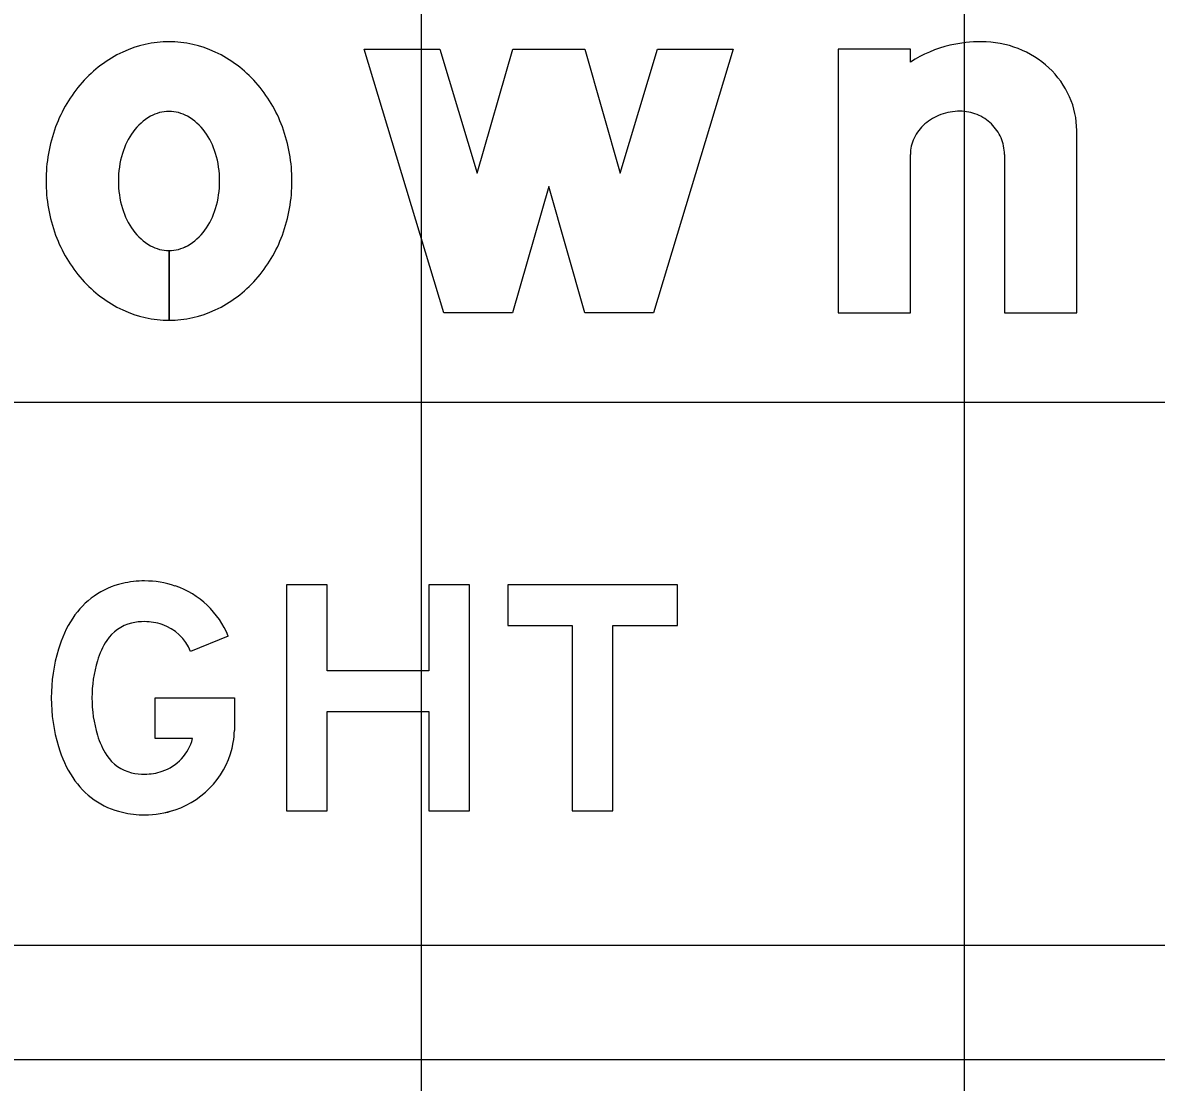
# Model space of a CAD drawing. Extents: x 1797809 to 2198143, y 249608 to 1237864.
# Drawn here: x 2195718.319 to 2195722.495, y 1237196.601 to 1237200.504 of the extents above; entities that cross this region are included whole.
import ezdxf

# ---------------------------------------------------------------- set-up
doc = ezdxf.new("R2010")
doc.units = 0
for name, color, linetype in [('GSBWFILL', 7, 'Continuous'), ('GSCOLORFILL', 7, 'Continuous'), ('GSOUTLINE', 7, 'Continuous'), ('GSSHT', 7, 'Continuous')]:
    doc.layers.add(name, color=color, linetype=linetype)

msp = doc.modelspace()

# ---------------------------------------------------------------- linework, layer by layer
at = {"layer": 'GSBWFILL'}
for p, q in [((2195721.935, 1237200.0191), (2195721.935, 1237199.4349)), ((2195718.8581, 1237199.6647), (2195718.8581, 1237199.4082)), ((2195718.8582, 1237199.4082), (2195718.8582, 1237199.6647))]:
    msp.add_line(p, q, dxfattribs=at)
for points in [[(2195720.936, 1237200.4072), (2195720.643, 1237199.4349), (2195720.3899, 1237199.4349), (2195720.2567, 1237199.9011), (2195720.1235, 1237199.4349), (2195719.8704, 1237199.4349), (2195719.5774, 1237200.4072), (2195719.8556, 1237200.4072), (2195719.9935, 1237199.9497), (2195720.1243, 1237200.4072), (2195720.3891, 1237200.4072), (2195720.5199, 1237199.9497), (2195720.6578, 1237200.4072)], [(2195719.8148, 1237198.1168), (2195719.4402, 1237198.1168), (2195719.4402, 1237198.4332), (2195719.2904, 1237198.4332), (2195719.2904, 1237197.6007), (2195719.4402, 1237197.6007), (2195719.4402, 1237197.967), (2195719.8148, 1237197.967), (2195719.8148, 1237197.6007), (2195719.9647, 1237197.6007), (2195719.9647, 1237198.4332), (2195719.8148, 1237198.4332)], [(2195720.1062, 1237198.2833), (2195720.3435, 1237198.2833), (2195720.3435, 1237197.6007), (2195720.4933, 1237197.6007), (2195720.4933, 1237198.2833), (2195720.7306, 1237198.2833), (2195720.7306, 1237198.4332), (2195720.1062, 1237198.4332)]]:
    msp.add_lwpolyline(points, close=True, dxfattribs=at)
for points in [[(2195721.5887, 1237200.3591), (2195721.5887, 1237200.4072), (2195721.3223, 1237200.4072), (2195721.3223, 1237199.4349), (2195721.5887, 1237199.4349), (2195721.5887, 1237200.0191)], [(2195721.935, 1237199.4349), (2195722.2014, 1237199.4349), (2195722.2014, 1237200.1068)], [(2195719.0765, 1237198.2444), (2195718.9376, 1237198.1882)], [(2195718.9447, 1237197.8671), (2195718.8073, 1237197.8671), (2195718.8073, 1237198.0169), (2195719.0989, 1237198.0169), (2195719.0989, 1237197.8971)]]:
    msp.add_lwpolyline(points, dxfattribs=at)
for centre, major_axis, ratio, start_param, end_param in [((2195718.8581, 1237200.0325), (0, 0.4014), 0.999994, 0, 0.438571), ((2195718.8581, 1237200.0325), (0, 0.4014), 0.999994, 5.844614, 6.283185), ((2195721.8464, 1237199.9546), (0, 0.4797), 0.999997, 0.235088, 0.567132), ((2195721.8509, 1237199.9011), (0, 0.5328), 0.999997, 0, 0.219986), ((2195721.8509, 1237200.0589), (0, 0.375), 0.999997, 5.914285, 6.283185), ((2195721.86, 1237200.0822), (0, 0.35), 0.999997, 5.532258, 5.914285), ((2195718.8834, 1237199.9785), (0, 0.461), 0.999994, 0.438571, 0.847388), ((2195718.8328, 1237199.9785), (0, 0.461), 0.999994, 5.435798, 5.844614), ((2195721.8739, 1237200.0972), (0, 0.3295), 0.999997, 5.130076, 5.532258), ((2195718.9229, 1237199.9437), (0, 0.5136), 0.999994, 0.847388, 1.220117), ((2195718.7933, 1237199.9437), (0, 0.5136), 0.999994, 5.063069, 5.435798), ((2195721.8956, 1237200.1068), (0, 0.3059), 0.999997, 4.712389, 5.130076), ((2195718.8906, 1237199.9828), (0, 0.2033), 0.999994, 0.517724, 0.942), ((2195718.8581, 1237200.0399), (0, 0.1375), 0.999994, 0, 0.517724), ((2195718.8581, 1237200.0399), (0, 0.1375), 0.999994, 5.765461, 6.283185), ((2195718.8256, 1237199.9828), (0, 0.2033), 0.999994, 5.341185, 5.765461), ((2195721.7625, 1237199.9931), (0, 0.1833), 0.999997, 0.345704, 0.715718), ((2195721.7714, 1237199.9683), (0, 0.2097), 0.999997, 0, 0.345704), ((2195721.7714, 1237200.0097), (0, 0.1683), 0.999997, 5.900624, 6.283185), ((2195721.7733, 1237200.0143), (0, 0.1634), 0.999997, 5.51227, 5.900624), ((2195718.9847, 1237199.9211), (0, 0.5795), 0.999994, 1.220117, 1.570796), ((2195718.7315, 1237199.9211), (0, 0.5795), 0.999994, 4.712389, 5.063069), ((2195721.7487, 1237200.0089), (0, 0.1623), 0.999997, 0.715718, 1.126231), ((2195721.7761, 1237200.0172), (0, 0.1593), 0.999997, 5.115435, 5.51227), ((2195718.942, 1237199.9455), (0, 0.2668), 0.999994, 0.942, 1.278197), ((2195718.7742, 1237199.9455), (0, 0.2668), 0.999994, 5.004989, 5.341185), ((2195721.7275, 1237200.0191), (0, 0.1388), 0.999997, 1.126231, 1.570796), ((2195721.7805, 1237200.0191), (0, 0.1545), 0.999997, 4.712389, 5.115435), ((2195719.023, 1237199.9211), (0, 0.3514), 0.999994, 1.278197, 1.570796), ((2195718.6932, 1237199.9211), (0, 0.3514), 0.999994, 4.712389, 5.004989), ((2195718.9847, 1237199.9211), (0, 0.5795), 0.999994, 1.570796, 1.921476), ((2195719.023, 1237199.9211), (0, 0.3514), 0.999994, 1.570796, 1.863396), ((2195718.6932, 1237199.9211), (0, 0.3514), 0.999994, 4.419789, 4.712389), ((2195718.7315, 1237199.9211), (0, 0.5795), 0.999994, 4.361709, 4.712389), ((2195718.942, 1237199.8967), (0, 0.2668), 0.999994, 1.863396, 2.199593), ((2195718.7742, 1237199.8967), (0, 0.2668), 0.999994, 4.083593, 4.419789), ((2195718.8906, 1237199.8593), (0, 0.2033), 0.999994, 2.199593, 2.623869), ((2195718.8256, 1237199.8593), (0, 0.2033), 0.999994, 3.659317, 4.083593), ((2195718.9229, 1237199.8984), (0, 0.5136), 0.999994, 1.921476, 2.294205), ((2195718.7933, 1237199.8984), (0, 0.5136), 0.999994, 3.98898, 4.361709), ((2195718.8581, 1237199.8022), (0, 0.1375), 0.999994, 2.623869, 3.141593), ((2195718.8581, 1237199.8022), (0, 0.1375), 0.999994, 3.142077, 3.659317), ((2195718.8834, 1237199.8636), (0, 0.461), 0.999994, 2.294205, 2.703022), ((2195718.8328, 1237199.8636), (0, 0.461), 0.999994, 3.580164, 3.98898), ((2195718.8581, 1237199.8097), (0, 0.4014), 0.999994, 2.703022, 3.141593), ((2195718.8581, 1237199.8097), (0, 0.4014), 0.999994, 3.141759, 3.580164), ((2195718.7684, 1237198.0865), (0, 0.3613), 0.999994, 0, 0.229188), ((2195718.7684, 1237198.0981), (0, 0.3497), 0.999994, 5.955089, 6.283185), ((2195718.7544, 1237198.1464), (0, 0.2998), 0.999994, 0.229188, 0.990896), ((2195718.7769, 1237198.1232), (0, 0.3232), 0.999994, 5.097002, 5.955089), ((2195718.8667, 1237198.0728), (0, 0.434), 0.999994, 0.990896, 1.282161), ((2195718.7544, 1237198.1464), (0, 0.1499), 0.999994, 0.229188, 0.990896), ((2195718.7684, 1237198.0865), (0, 0.2115), 0.999994, 6.283185, 6.512373), ((2195718.7684, 1237198.0981), (0, 0.1998), 0.999994, 5.955089, 6.283185), ((2195718.7769, 1237198.1232), (0, 0.1734), 0.999994, 5.097002, 5.955089), ((2195719.0548, 1237198.0169), (0, 0.6303), 0.999994, 1.282161, 1.570796), ((2195718.8667, 1237198.0728), (0, 0.2842), 0.999994, 0.990896, 1.282161), ((2195719.0548, 1237198.0169), (0, 0.4804), 0.999994, 1.282161, 1.570796), ((2195719.0548, 1237198.0169), (0, 0.6303), 0.999994, 1.570796, 1.859431), ((2195719.0548, 1237198.0169), (0, 0.4804), 0.999994, 1.570796, 1.859431), ((2195718.8667, 1237197.9611), (0, 0.2842), 0.999994, 1.859431, 2.150696), ((2195718.7769, 1237197.9107), (0, 0.1734), 0.999994, 3.469689, 4.457885), ((2195718.8516, 1237197.8971), (0, 0.2472), 0.999994, 4.532209, 4.712389), ((2195718.8667, 1237197.9611), (0, 0.434), 0.999994, 1.859431, 2.150696), ((2195718.7769, 1237197.9107), (0, 0.3232), 0.999994, 3.469689, 4.532209), ((2195718.7544, 1237197.8875), (0, 0.1499), 0.999994, 2.150696, 2.912405), ((2195718.7684, 1237197.9474), (0, 0.2115), 0.999994, 2.912405, 3.141593), ((2195718.7684, 1237197.9358), (0, 0.1998), 0.999994, 3.141593, 3.469689), ((2195718.7544, 1237197.8875), (0, 0.2998), 0.999994, 2.150696, 2.912405), ((2195718.7684, 1237197.9474), (0, 0.3613), 0.999994, 2.912405, 3.141593), ((2195718.7684, 1237197.9358), (0, 0.3497), 0.999994, 3.141593, 3.469689)]:
    msp.add_ellipse(centre, major_axis=major_axis, ratio=ratio, start_param=start_param, end_param=end_param, dxfattribs=at)
at = {"layer": 'GSCOLORFILL'}
for p, q in [((2195721.935, 1237200.0191), (2195721.935, 1237199.4349)), ((2195718.8581, 1237199.6647), (2195718.8581, 1237199.4082)), ((2195718.8582, 1237199.4082), (2195718.8582, 1237199.6647)), ((2195722.7792, 1237196.6841), (2195711.2923, 1237196.6841))]:
    msp.add_line(p, q, dxfattribs=at)
for points in [[(2195720.936, 1237200.4072), (2195720.643, 1237199.4349), (2195720.3899, 1237199.4349), (2195720.2567, 1237199.9011), (2195720.1235, 1237199.4349), (2195719.8704, 1237199.4349), (2195719.5774, 1237200.4072), (2195719.8556, 1237200.4072), (2195719.9935, 1237199.9497), (2195720.1243, 1237200.4072), (2195720.3891, 1237200.4072), (2195720.5199, 1237199.9497), (2195720.6578, 1237200.4072)], [(2195719.8148, 1237198.1168), (2195719.4402, 1237198.1168), (2195719.4402, 1237198.4332), (2195719.2904, 1237198.4332), (2195719.2904, 1237197.6007), (2195719.4402, 1237197.6007), (2195719.4402, 1237197.967), (2195719.8148, 1237197.967), (2195719.8148, 1237197.6007), (2195719.9647, 1237197.6007), (2195719.9647, 1237198.4332), (2195719.8148, 1237198.4332)], [(2195720.1062, 1237198.2833), (2195720.3435, 1237198.2833), (2195720.3435, 1237197.6007), (2195720.4933, 1237197.6007), (2195720.4933, 1237198.2833), (2195720.7306, 1237198.2833), (2195720.7306, 1237198.4332), (2195720.1062, 1237198.4332)]]:
    msp.add_lwpolyline(points, close=True, dxfattribs=at)
for points in [[(2195721.5887, 1237200.3591), (2195721.5887, 1237200.4072), (2195721.3223, 1237200.4072), (2195721.3223, 1237199.4349), (2195721.5887, 1237199.4349), (2195721.5887, 1237200.0191)], [(2195721.935, 1237199.4349), (2195722.2014, 1237199.4349), (2195722.2014, 1237200.1068)], [(2195719.0765, 1237198.2444), (2195718.9376, 1237198.1882)], [(2195718.9447, 1237197.8671), (2195718.8073, 1237197.8671), (2195718.8073, 1237198.0169), (2195719.0989, 1237198.0169), (2195719.0989, 1237197.8971)]]:
    msp.add_lwpolyline(points, dxfattribs=at)
for centre, major_axis, ratio, start_param, end_param in [((2195718.8581, 1237200.0325), (0, 0.4014), 0.999994, 0, 0.438571), ((2195718.8581, 1237200.0325), (0, 0.4014), 0.999994, 5.844614, 6.283185), ((2195721.8464, 1237199.9546), (0, 0.4797), 0.999997, 0.235088, 0.567132), ((2195721.8509, 1237199.9011), (0, 0.5328), 0.999997, 0, 0.219986), ((2195721.8509, 1237200.0589), (0, 0.375), 0.999997, 5.914285, 6.283185), ((2195721.86, 1237200.0822), (0, 0.35), 0.999997, 5.532258, 5.914285), ((2195718.8834, 1237199.9785), (0, 0.461), 0.999994, 0.438571, 0.847388), ((2195718.8328, 1237199.9785), (0, 0.461), 0.999994, 5.435798, 5.844614), ((2195721.8739, 1237200.0972), (0, 0.3295), 0.999997, 5.130076, 5.532258), ((2195718.9229, 1237199.9437), (0, 0.5136), 0.999994, 0.847388, 1.220117), ((2195718.7933, 1237199.9437), (0, 0.5136), 0.999994, 5.063069, 5.435798), ((2195721.8956, 1237200.1068), (0, 0.3059), 0.999997, 4.712389, 5.130076), ((2195718.8906, 1237199.9828), (0, 0.2033), 0.999994, 0.517724, 0.942), ((2195718.8581, 1237200.0399), (0, 0.1375), 0.999994, 0, 0.517724), ((2195718.8581, 1237200.0399), (0, 0.1375), 0.999994, 5.765461, 6.283185), ((2195718.8256, 1237199.9828), (0, 0.2033), 0.999994, 5.341185, 5.765461), ((2195721.7625, 1237199.9931), (0, 0.1833), 0.999997, 0.345704, 0.715718), ((2195721.7714, 1237199.9683), (0, 0.2097), 0.999997, 0, 0.345704), ((2195721.7714, 1237200.0097), (0, 0.1683), 0.999997, 5.900624, 6.283185), ((2195721.7733, 1237200.0143), (0, 0.1634), 0.999997, 5.51227, 5.900624), ((2195718.9847, 1237199.9211), (0, 0.5795), 0.999994, 1.220117, 1.570796), ((2195718.7315, 1237199.9211), (0, 0.5795), 0.999994, 4.712389, 5.063069), ((2195721.7487, 1237200.0089), (0, 0.1623), 0.999997, 0.715718, 1.126231), ((2195721.7761, 1237200.0172), (0, 0.1593), 0.999997, 5.115435, 5.51227), ((2195718.942, 1237199.9455), (0, 0.2668), 0.999994, 0.942, 1.278197), ((2195718.7742, 1237199.9455), (0, 0.2668), 0.999994, 5.004989, 5.341185), ((2195721.7275, 1237200.0191), (0, 0.1388), 0.999997, 1.126231, 1.570796), ((2195721.7805, 1237200.0191), (0, 0.1545), 0.999997, 4.712389, 5.115435), ((2195719.023, 1237199.9211), (0, 0.3514), 0.999994, 1.278197, 1.570796), ((2195718.6932, 1237199.9211), (0, 0.3514), 0.999994, 4.712389, 5.004989), ((2195718.9847, 1237199.9211), (0, 0.5795), 0.999994, 1.570796, 1.921476), ((2195719.023, 1237199.9211), (0, 0.3514), 0.999994, 1.570796, 1.863396), ((2195718.6932, 1237199.9211), (0, 0.3514), 0.999994, 4.419789, 4.712389), ((2195718.7315, 1237199.9211), (0, 0.5795), 0.999994, 4.361709, 4.712389), ((2195718.942, 1237199.8967), (0, 0.2668), 0.999994, 1.863396, 2.199593), ((2195718.7742, 1237199.8967), (0, 0.2668), 0.999994, 4.083593, 4.419789), ((2195718.8906, 1237199.8593), (0, 0.2033), 0.999994, 2.199593, 2.623869), ((2195718.8256, 1237199.8593), (0, 0.2033), 0.999994, 3.659317, 4.083593), ((2195718.9229, 1237199.8984), (0, 0.5136), 0.999994, 1.921476, 2.294205), ((2195718.7933, 1237199.8984), (0, 0.5136), 0.999994, 3.98898, 4.361709), ((2195718.8581, 1237199.8022), (0, 0.1375), 0.999994, 2.623869, 3.141593), ((2195718.8581, 1237199.8022), (0, 0.1375), 0.999994, 3.142077, 3.659317), ((2195718.8834, 1237199.8636), (0, 0.461), 0.999994, 2.294205, 2.703022), ((2195718.8328, 1237199.8636), (0, 0.461), 0.999994, 3.580164, 3.98898), ((2195718.8581, 1237199.8097), (0, 0.4014), 0.999994, 2.703022, 3.141593), ((2195718.8581, 1237199.8097), (0, 0.4014), 0.999994, 3.141759, 3.580164), ((2195718.7684, 1237198.0865), (0, 0.3613), 0.999994, 0, 0.229188), ((2195718.7684, 1237198.0981), (0, 0.3497), 0.999994, 5.955089, 6.283185), ((2195718.7544, 1237198.1464), (0, 0.2998), 0.999994, 0.229188, 0.990896), ((2195718.7769, 1237198.1232), (0, 0.3232), 0.999994, 5.097002, 5.955089), ((2195718.8667, 1237198.0728), (0, 0.434), 0.999994, 0.990896, 1.282161), ((2195718.7544, 1237198.1464), (0, 0.1499), 0.999994, 0.229188, 0.990896), ((2195718.7684, 1237198.0865), (0, 0.2115), 0.999994, 6.283185, 6.512373), ((2195718.7684, 1237198.0981), (0, 0.1998), 0.999994, 5.955089, 6.283185), ((2195718.7769, 1237198.1232), (0, 0.1734), 0.999994, 5.097002, 5.955089), ((2195719.0548, 1237198.0169), (0, 0.6303), 0.999994, 1.282161, 1.570796), ((2195718.8667, 1237198.0728), (0, 0.2842), 0.999994, 0.990896, 1.282161), ((2195719.0548, 1237198.0169), (0, 0.4804), 0.999994, 1.282161, 1.570796), ((2195719.0548, 1237198.0169), (0, 0.6303), 0.999994, 1.570796, 1.859431), ((2195719.0548, 1237198.0169), (0, 0.4804), 0.999994, 1.570796, 1.859431), ((2195718.8667, 1237197.9611), (0, 0.2842), 0.999994, 1.859431, 2.150696), ((2195718.7769, 1237197.9107), (0, 0.1734), 0.999994, 3.469689, 4.457885), ((2195718.8516, 1237197.8971), (0, 0.2472), 0.999994, 4.532209, 4.712389), ((2195718.8667, 1237197.9611), (0, 0.434), 0.999994, 1.859431, 2.150696), ((2195718.7769, 1237197.9107), (0, 0.3232), 0.999994, 3.469689, 4.532209), ((2195718.7544, 1237197.8875), (0, 0.1499), 0.999994, 2.150696, 2.912405), ((2195718.7684, 1237197.9474), (0, 0.2115), 0.999994, 2.912405, 3.141593), ((2195718.7684, 1237197.9358), (0, 0.1998), 0.999994, 3.141593, 3.469689), ((2195718.7544, 1237197.8875), (0, 0.2998), 0.999994, 2.150696, 2.912405), ((2195718.7684, 1237197.9474), (0, 0.3613), 0.999994, 2.912405, 3.141593), ((2195718.7684, 1237197.9358), (0, 0.3496), 0.999994, 3.141593, 3.469689)]:
    msp.add_ellipse(centre, major_axis=major_axis, ratio=ratio, start_param=start_param, end_param=end_param, dxfattribs=at)
at = {"layer": 'GSOUTLINE'}
msp.add_line((2195721.935, 1237200.0191), (2195721.935, 1237199.4349), dxfattribs=at)
for points in [[(2195720.936, 1237200.4072), (2195720.643, 1237199.4349), (2195720.3899, 1237199.4349), (2195720.2567, 1237199.9011), (2195720.1235, 1237199.4349), (2195719.8704, 1237199.4349), (2195719.5774, 1237200.4072), (2195719.8556, 1237200.4072), (2195719.9935, 1237199.9497), (2195720.1243, 1237200.4072), (2195720.3891, 1237200.4072), (2195720.5199, 1237199.9497), (2195720.6578, 1237200.4072)], [(2195719.8148, 1237198.1168), (2195719.4402, 1237198.1168), (2195719.4402, 1237198.4332), (2195719.2904, 1237198.4332), (2195719.2904, 1237197.6007), (2195719.4402, 1237197.6007), (2195719.4402, 1237197.967), (2195719.8148, 1237197.967), (2195719.8148, 1237197.6007), (2195719.9647, 1237197.6007), (2195719.9647, 1237198.4332), (2195719.8148, 1237198.4332)], [(2195720.1062, 1237198.2833), (2195720.3435, 1237198.2833), (2195720.3435, 1237197.6007), (2195720.4933, 1237197.6007), (2195720.4933, 1237198.2833), (2195720.7306, 1237198.2833), (2195720.7306, 1237198.4332), (2195720.1062, 1237198.4332)]]:
    msp.add_lwpolyline(points, close=True, dxfattribs=at)
for points in [[(2195721.5887, 1237200.3591), (2195721.5887, 1237200.4072), (2195721.3223, 1237200.4072), (2195721.3223, 1237199.4349), (2195721.5887, 1237199.4349), (2195721.5887, 1237200.0191)], [(2195721.935, 1237199.4349), (2195722.2014, 1237199.4349), (2195722.2014, 1237200.1068)], [(2195719.0765, 1237198.2444), (2195718.9376, 1237198.1882)], [(2195718.9447, 1237197.8671), (2195718.8073, 1237197.8671), (2195718.8073, 1237198.0169), (2195719.0989, 1237198.0169), (2195719.0989, 1237197.8971)]]:
    msp.add_lwpolyline(points, dxfattribs=at)
for centre, major_axis, ratio, start_param, end_param in [((2195718.8581, 1237200.0325), (0, 0.4014), 0.999994, 0, 0.438571), ((2195718.8581, 1237200.0325), (0, 0.4014), 0.999994, 5.844614, 6.283185), ((2195721.8464, 1237199.9546), (0, 0.4797), 0.999997, 0.235088, 0.567132), ((2195721.8509, 1237199.9011), (0, 0.5328), 0.999997, 0, 0.219986), ((2195721.8509, 1237200.0589), (0, 0.375), 0.999997, 5.914285, 6.283185), ((2195721.86, 1237200.0822), (0, 0.35), 0.999997, 5.532258, 5.914285), ((2195718.8834, 1237199.9785), (0, 0.461), 0.999994, 0.438571, 0.847388), ((2195718.8328, 1237199.9785), (0, 0.461), 0.999994, 5.435798, 5.844614), ((2195721.8739, 1237200.0972), (0, 0.3295), 0.999997, 5.130076, 5.532258), ((2195718.9229, 1237199.9437), (0, 0.5136), 0.999994, 0.847388, 1.220117), ((2195718.7933, 1237199.9437), (0, 0.5136), 0.999994, 5.063069, 5.435798), ((2195721.8956, 1237200.1068), (0, 0.3059), 0.999997, 4.712389, 5.130076), ((2195718.8906, 1237199.9828), (0, 0.2033), 0.999994, 0.517724, 0.942), ((2195718.8581, 1237200.0399), (0, 0.1375), 0.999994, 0, 0.517724), ((2195718.8581, 1237200.0399), (0, 0.1375), 0.999994, 5.765461, 6.283185), ((2195718.8256, 1237199.9828), (0, 0.2033), 0.999994, 5.341185, 5.765461), ((2195721.7625, 1237199.9931), (0, 0.1833), 0.999997, 0.345704, 0.715718), ((2195721.7714, 1237199.9683), (0, 0.2097), 0.999997, 0, 0.345704), ((2195721.7714, 1237200.0097), (0, 0.1683), 0.999997, 5.900624, 6.283185), ((2195721.7733, 1237200.0143), (0, 0.1634), 0.999997, 5.51227, 5.900624), ((2195718.9847, 1237199.9211), (0, 0.5795), 0.999994, 1.220117, 1.570796), ((2195718.7315, 1237199.9211), (0, 0.5795), 0.999994, 4.712389, 5.063069), ((2195721.7487, 1237200.0089), (0, 0.1623), 0.999997, 0.715718, 1.126231), ((2195721.7761, 1237200.0172), (0, 0.1593), 0.999997, 5.115435, 5.51227), ((2195718.942, 1237199.9455), (0, 0.2668), 0.999994, 0.942, 1.278197), ((2195718.7742, 1237199.9455), (0, 0.2668), 0.999994, 5.004989, 5.341185), ((2195721.7275, 1237200.0191), (0, 0.1388), 0.999997, 1.126231, 1.570796), ((2195721.7805, 1237200.0191), (0, 0.1545), 0.999997, 4.712389, 5.115435), ((2195719.023, 1237199.9211), (0, 0.3514), 0.999994, 1.278197, 1.570796), ((2195718.6932, 1237199.9211), (0, 0.3514), 0.999994, 4.712389, 5.004989), ((2195718.9847, 1237199.9211), (0, 0.5795), 0.999994, 1.570796, 1.921476), ((2195719.023, 1237199.9211), (0, 0.3514), 0.999994, 1.570796, 1.863396), ((2195718.6932, 1237199.9211), (0, 0.3514), 0.999994, 4.419789, 4.712389), ((2195718.7315, 1237199.9211), (0, 0.5795), 0.999994, 4.361709, 4.712389), ((2195718.942, 1237199.8967), (0, 0.2668), 0.999994, 1.863396, 2.199593), ((2195718.7742, 1237199.8967), (0, 0.2668), 0.999994, 4.083593, 4.419789), ((2195718.8906, 1237199.8593), (0, 0.2033), 0.999994, 2.199593, 2.623869), ((2195718.8256, 1237199.8593), (0, 0.2033), 0.999994, 3.659317, 4.083593), ((2195718.9229, 1237199.8984), (0, 0.5136), 0.999994, 1.921476, 2.294205), ((2195718.7933, 1237199.8984), (0, 0.5136), 0.999994, 3.98898, 4.361709), ((2195718.8581, 1237199.8022), (0, 0.1375), 0.999994, 2.623869, 3.141593), ((2195718.8581, 1237199.8022), (0, 0.1375), 0.999994, 3.141593, 3.659317), ((2195718.8834, 1237199.8636), (0, 0.461), 0.999994, 2.294205, 2.703022), ((2195718.8328, 1237199.8636), (0, 0.461), 0.999994, 3.580164, 3.98898), ((2195718.8581, 1237199.8097), (0, 0.4014), 0.999994, 2.703022, 3.141593), ((2195718.8581, 1237199.8097), (0, 0.4014), 0.999994, 3.141593, 3.580164), ((2195718.7684, 1237198.0865), (0, 0.3613), 0.999994, 0, 0.229188), ((2195718.7684, 1237198.0981), (0, 0.3497), 0.999994, 5.955089, 6.283185), ((2195718.7544, 1237198.1464), (0, 0.2998), 0.999994, 0.229188, 0.990896), ((2195718.7769, 1237198.1232), (0, 0.3232), 0.999994, 5.097002, 5.955089), ((2195718.8667, 1237198.0728), (0, 0.434), 0.999994, 0.990896, 1.282161), ((2195718.7544, 1237198.1464), (0, 0.1499), 0.999994, 0.229188, 0.990896), ((2195718.7684, 1237198.0865), (0, 0.2115), 0.999994, 6.283185, 6.512373), ((2195718.7684, 1237198.0981), (0, 0.1998), 0.999994, 5.955089, 6.283185), ((2195718.7769, 1237198.1232), (0, 0.1734), 0.999994, 5.097002, 5.955089), ((2195719.0548, 1237198.0169), (0, 0.6303), 0.999994, 1.282161, 1.570796), ((2195718.8667, 1237198.0728), (0, 0.2842), 0.999994, 0.990896, 1.282161), ((2195719.0548, 1237198.0169), (0, 0.4804), 0.999994, 1.282161, 1.570796), ((2195719.0548, 1237198.0169), (0, 0.6303), 0.999994, 1.570796, 1.859431), ((2195719.0548, 1237198.0169), (0, 0.4804), 0.999994, 1.570796, 1.859431), ((2195718.8667, 1237197.9611), (0, 0.2842), 0.999994, 1.859431, 2.150696), ((2195718.7769, 1237197.9107), (0, 0.1734), 0.999994, 3.469689, 4.457885), ((2195718.8516, 1237197.8971), (0, 0.2472), 0.999994, 4.532209, 4.712389), ((2195718.8667, 1237197.9611), (0, 0.434), 0.999994, 1.859431, 2.150696), ((2195718.7769, 1237197.9107), (0, 0.3232), 0.999994, 3.469689, 4.532209), ((2195718.7544, 1237197.8875), (0, 0.1499), 0.999994, 2.150696, 2.912405), ((2195718.7684, 1237197.9474), (0, 0.2115), 0.999994, 2.912405, 3.141593), ((2195718.7684, 1237197.9358), (0, 0.1998), 0.999994, 3.141593, 3.469689), ((2195718.7544, 1237197.8875), (0, 0.2998), 0.999994, 2.150696, 2.912405), ((2195718.7684, 1237197.9474), (0, 0.3613), 0.999994, 2.912405, 3.141593), ((2195718.7684, 1237197.9358), (0, 0.3497), 0.999994, 3.141593, 3.469689)]:
    msp.add_ellipse(centre, major_axis=major_axis, ratio=ratio, start_param=start_param, end_param=end_param, dxfattribs=at)
at = {"layer": 'GSSHT'}
for p, q in [((2195719.7875, 1237163.1062), (2195719.7875, 1237223.1062)), ((2195721.7875, 1237163.1062), (2195721.7875, 1237223.1062)), ((2195657.7875, 1237199.1062), (2195787.7875, 1237199.1062)), ((2195657.7875, 1237197.1062), (2195787.7875, 1237197.1062))]:
    msp.add_line(p, q, dxfattribs=at)

doc.saveas('drawing.dxf')
